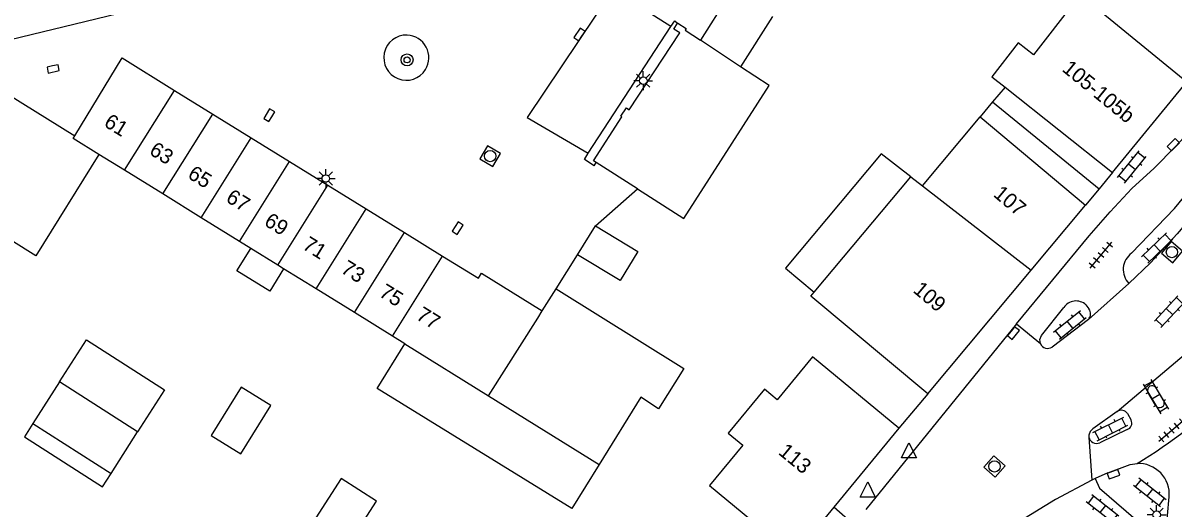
# Model space of a CAD drawing. Extents: x 132998 to 136004, y 396998 to 398512.
# Drawn here: x 133538.3 to 133614.9, y 398001.7 to 398034 of the extents above; entities that cross this region are included whole.
import ezdxf

# ---------------------------------------------------------------- set-up
doc = ezdxf.new("R2010")
doc.units = 0
for name, color, linetype in [('gg-afsc-muur', 7, 'Continuous'), ('gg-anno-huisnummerreeks BGT', 7, 'Continuous'), ('gg-bbg-bijgebouw', 7, 'Continuous'), ('gg-bbg-gedigitaliseerde bebouwing', 7, 'Continuous'), ('gg-bbg-gedigitaliseerde bebouwing onder overbouw', 7, 'Continuous'), ('gg-bbg-gedigitaliseerde bijgebouw', 7, 'Continuous'), ('gg-bbg-gedigitaliseerde overbouw', 7, 'Continuous'), ('gg-bbg-hoofdgebouw', 7, 'Continuous'), ('gg-bbg-luifel en loopbrug', 7, 'Continuous'), ('gg-bbg-pand overbouw', 7, 'Continuous'), ('gg-bbg-tussenscheiding', 7, 'Continuous'), ('gg-bbg-tussenscheiding niveau 01', 7, 'Continuous'), ('gg-knt-verharding', 7, 'Continuous'), ('gg-knt-verharding nz', 7, 'Continuous'), ('gt-symb-boom', 7, 'Continuous'), ('gt-symb-klinker verharding', 7, 'Continuous'), ('gt-symb-kolk', 7, 'Continuous'), ('gt-symb-lichtmast', 7, 'Continuous'), ('gt-symb-rioolschacht', 7, 'Continuous'), ('gt-symb-tegel verharding', 7, 'Continuous'), ('gt-symb-waterafsluiter', 7, 'Continuous')]:
    doc.layers.add(name, color=color, linetype=linetype)

# ---------------------------------------------------------------- blocks, each defined once
blk = doc.blocks.new('gt0-KL1')
at = {"layer": 'gt-symb-klinker verharding'}
for p, q in [((-1.15, 0.3), (1.15, 0.3)), ((-1, -0.3), (-1, 0.3)), ((-0.5, 0.3), (-0.5, 0.45)), ((0, -0.3), (0, 0.3)), ((0.5, 0.3), (0.5, 0.45)), ((1, -0.3), (1, 0.3)), ((-1.15, -0.3), (1.15, -0.3)), ((-0.5, -0.45), (-0.5, -0.3)), ((0.5, -0.45), (0.5, -0.3))]:
    blk.add_line(p, q, dxfattribs=at)
blk = doc.blocks.new('gt0-RS')
at = {"layer": 'gt-symb-rioolschacht'}
blk.add_lwpolyline([(-0.5, -0.5), (0.5, -0.5), (0.5, 0.5), (-0.5, 0.5)], close=True, dxfattribs=at)
blk.add_circle((0, 0), 0.375, dxfattribs=at)
blk = doc.blocks.new('gt0-KOLK')
at = {"layer": 'gt-symb-kolk'}
blk.add_lwpolyline([(0, 0), (0.375, 0), (0.375, 0.4), (-0.375, 0.4), (-0.375, 0), (0, 0)], dxfattribs=at)
blk = doc.blocks.new('gt0-TEG1')
at = {"layer": 'gt-symb-tegel verharding'}
for p, q in [((-1.125, 0), (1.125, 0)), ((-0.9, -0.25), (-0.9, 0.25)), ((-0.45, -0.25), (-0.45, 0.25)), ((0, -0.25), (0, 0.25)), ((0.45, -0.25), (0.45, 0.25)), ((0.9, -0.25), (0.9, 0.25))]:
    blk.add_line(p, q, dxfattribs=at)
blk = doc.blocks.new('gt0-LMAST')
at = {"layer": 'gt-symb-lichtmast'}
for p, q in [((-0.182, 0.173), (-0.447, 0.438)), ((-0.005, 0.246), (-0.005, 0.621)), ((0.172, 0.173), (0.437, 0.438)), ((-0.255, -0.004), (-0.63, -0.004)), ((-0.182, -0.181), (-0.447, -0.446)), ((-0.005, -0.254), (-0.005, -0.629)), ((0.437, -0.446), (0.172, -0.181)), ((0.245, -0.004), (0.62, -0.004))]:
    blk.add_line(p, q, dxfattribs=at)
blk.add_circle((-0.005, -0.004), 0.25, dxfattribs=at)
blk = doc.blocks.new('gt0-WAFSL')
at = {"layer": 'gt-symb-waterafsluiter'}
for p, q in [((-0.5, -0.333), (0, 0.667)), ((0, 0.667), (0.5, -0.333)), ((0.5, -0.333), (-0.5, -0.333))]:
    blk.add_line(p, q, dxfattribs=at)
blk = doc.blocks.new('gt0-BOOM')
at = {"layer": 'gt-symb-boom'}
for radius in [0.4, 0.2]:
    blk.add_circle((0, 0), radius, dxfattribs=at)

msp = doc.modelspace()

# ---------------------------------------------------------------- linework, layer by layer
at = {"layer": 'gg-afsc-muur'}
for p, q in [((133576.43, 398020.5), (133579.224, 398022.969)), ((133573.802, 398016.318), (133575.222, 398018.577))]:
    msp.add_line(p, q, dxfattribs=at)
at = {"layer": 'gg-bbg-bijgebouw'}
for p, q in [((133581.892, 398033.988), (133581.896, 398033.994)), ((133541.77, 398026.49), (133544.92, 398031.68)), ((133544.92, 398031.68), (133548.409, 398029.524)), ((133548.409, 398029.524), (133550.961, 398027.946)), ((133537.314, 398029.271), (133541.77, 398026.49)), ((133550.961, 398027.946), (133553.514, 398026.369)), ((133553.514, 398026.369), (133556.053, 398024.8)), ((133556.053, 398024.8), (133558.605, 398023.223)), ((133579.224, 398022.969), (133576.474, 398024.729)), ((133558.605, 398023.223), (133561.157, 398021.645)), ((133561.157, 398021.645), (133563.704, 398020.071)), ((133563.704, 398020.071), (133566.249, 398018.499)), ((133572.883, 398014.856), (133573.802, 398016.318))]:
    msp.add_line(p, q, dxfattribs=at)
for points in [[(133576.474, 398024.729), (133576.301, 398024.84), (133578.175, 398027.767), (133578.113, 398027.81), (133578.489, 398028.351), (133578.668, 398028.233), (133582.037, 398033.359), (133581.649, 398033.606), (133581.892, 398033.988)], [(133581.896, 398033.994), (133582.455, 398033.638), (133582.386, 398033.533), (133583.413, 398032.856)], [(133566.249, 398018.499), (133568.64, 398017.021), (133568.842, 398017.349), (133572.883, 398014.856)]]:
    msp.add_lwpolyline(points, dxfattribs=at)
at = {"layer": 'gg-bbg-gedigitaliseerde bebouwing'}
for p, q in [((133598.188, 398023.172), (133602.032, 398027.766)), ((133590.981, 398016.094), (133597.409, 398023.776)), ((133597.409, 398023.776), (133598.188, 398023.172))]:
    msp.add_line(p, q, dxfattribs=at)
for points in [[(133608.279, 398035.374), (133605.581, 398031.892), (133604.557, 398032.686), (133602.811, 398030.433), (133603.683, 398029.739)], [(133598.54, 398009.33), (133590.767, 398015.838), (133590.981, 398016.094)], [(133596.62, 398007.05), (133590.864, 398011.792), (133588.515, 398008.937), (133587.667, 398009.635), (133585.257, 398006.708), (133586.225, 398005.911), (133584.013, 398003.224), (133589.65, 397998.58)]]:
    msp.add_lwpolyline(points, dxfattribs=at)
at = {"layer": 'gg-bbg-gedigitaliseerde bebouwing onder overbouw'}
for p, q in [((133603.683, 398029.739), (133610.84, 398024.05)), ((133602.032, 398027.766), (133609.05, 398021.89))]:
    msp.add_line(p, q, dxfattribs=at)
at = {"layer": 'gg-bbg-gedigitaliseerde bijgebouw'}
for p, q in [((133586.085, 398031.094), (133583.413, 398032.856)), ((133587.98, 398029.844), (133586.085, 398031.094)), ((133545.083, 398024.208), (133543.375, 398025.267)), ((133547.625, 398022.633), (133545.083, 398024.208)), ((133550.175, 398021.052), (133547.625, 398022.633)), ((133552.725, 398019.472), (133550.175, 398021.052)), ((133575.222, 398018.577), (133576.43, 398020.5)), ((133553.473, 398019.008), (133552.725, 398019.472)), ((133557.822, 398016.313), (133555.664, 398017.651)), ((133560.372, 398014.733), (133557.822, 398016.313)), ((133562.91, 398013.16), (133560.372, 398014.733)), ((133563.726, 398012.654), (133562.91, 398013.16)), ((133540.752, 398010.118), (133538.981, 398007.353)), ((133545.95, 398006.789), (133540.752, 398010.118)), ((133538.981, 398007.353), (133544.179, 398004.024)), ((133544.179, 398004.024), (133545.95, 398006.789))]:
    msp.add_line(p, q, dxfattribs=at)
for points in [[(133579.224, 398022.969), (133582.313, 398020.992), (133587.98, 398029.844)], [(133543.375, 398025.267), (133539.165, 398018.52), (133533.024, 398022.352)], [(133576.43, 398020.5), (133579.236, 398018.807), (133578.063, 398016.863), (133575.222, 398018.577)], [(133555.664, 398017.651), (133554.741, 398016.161), (133552.55, 398017.518), (133553.473, 398019.008)], [(133573.802, 398016.318), (133582.313, 398011.007), (133580.623, 398008.334), (133579.444, 398009.111), (133576.671, 398004.632)], [(133576.671, 398004.632), (133574.86, 398001.707), (133561.898, 398009.684), (133563.726, 398012.654)], [(133552.816, 398005.327), (133554.821, 398008.547), (133552.842, 398009.779), (133550.838, 398006.559), (133552.816, 398005.327)], [(133557.808, 398001.075), (133560.166, 397999.565), (133561.848, 398002.193), (133559.49, 398003.703), (133557.808, 398001.075)]]:
    msp.add_lwpolyline(points, dxfattribs=at)
at = {"layer": 'gg-bbg-gedigitaliseerde overbouw'}
for p, q in [((133603.683, 398029.739), (133602.858, 398028.753)), ((133602.858, 398028.753), (133602.032, 398027.766))]:
    msp.add_line(p, q, dxfattribs=at)
at = {"layer": 'gg-bbg-hoofdgebouw'}
for p, q in [((133610.84, 398024.05), (133615.781, 398030.1)), ((133605.428, 398017.562), (133609.05, 398021.89)), ((133598.54, 398009.33), (133605.428, 398017.562)), ((133596.62, 398007.05), (133592.287, 398001.783)), ((133592.287, 398001.783), (133589.65, 397998.58))]:
    msp.add_line(p, q, dxfattribs=at)
at = {"layer": 'gg-bbg-luifel en loopbrug'}
for p, q in [((133585.482, 398036.154), (133583.413, 398032.856)), ((133588.197, 398034.442), (133586.085, 398031.094))]:
    msp.add_line(p, q, dxfattribs=at)
for points in [[(133597.409, 398023.776), (133595.442, 398025.3), (133589.074, 398017.69), (133590.981, 398016.094)], [(133540.752, 398010.118), (133542.547, 398012.922), (133547.745, 398009.593), (133545.95, 398006.789)], [(133538.981, 398007.353), (133538.42, 398006.477), (133543.618, 398003.148), (133544.179, 398004.024)]]:
    msp.add_lwpolyline(points, dxfattribs=at)
at = {"layer": 'gg-bbg-pand overbouw'}
for p, q in [((133610.84, 398024.05), (133609.945, 398022.97)), ((133609.945, 398022.97), (133609.05, 398021.89))]:
    msp.add_line(p, q, dxfattribs=at)
at = {"layer": 'gg-bbg-tussenscheiding'}
for p, q in [((133545.083, 398024.208), (133548.409, 398029.524)), ((133547.625, 398022.633), (133550.961, 398027.946)), ((133550.175, 398021.052), (133553.514, 398026.369)), ((133552.725, 398019.472), (133556.053, 398024.8)), ((133555.275, 398017.892), (133558.605, 398023.223)), ((133598.188, 398023.172), (133605.428, 398017.562)), ((133557.822, 398016.313), (133561.157, 398021.645)), ((133560.372, 398014.733), (133563.704, 398020.071)), ((133555.275, 398017.892), (133553.473, 398019.008)), ((133562.91, 398013.16), (133566.249, 398018.499)), ((133555.664, 398017.651), (133555.275, 398017.892)), ((133563.726, 398012.654), (133569.3, 398009.2)), ((133569.3, 398009.2), (133576.671, 398004.632))]:
    msp.add_line(p, q, dxfattribs=at)
for points in [[(133608.279, 398035.374), (133608.997, 398034.906), (133609.357, 398035.347), (133615.781, 398030.1)], [(133543.375, 398025.267), (133541.668, 398026.325), (133541.77, 398026.49)], [(133569.3, 398009.2), (133572.582, 398014.362), (133572.883, 398014.856)]]:
    msp.add_lwpolyline(points, dxfattribs=at)
at = {"layer": 'gg-bbg-tussenscheiding niveau 01'}
msp.add_line((133602.858, 398028.753), (133609.945, 398022.97), dxfattribs=at)
at = {"layer": 'gg-knt-verharding'}
for p, q in [((133575.936, 398025.347), (133581.445, 398033.766)), ((133576.33, 398024.508), (133576.474, 398024.729)), ((133609.229, 398014.278), (133611.924, 398016.662)), ((133609.067, 398015.249), (133609.271, 398014.98)), ((133609.229, 398014.278), (133606.812, 398012.441)), ((133604.447, 398013.988), (133594.428, 398001.634)), ((133604.447, 398013.988), (133606.035, 398012.668)), ((133611.137, 398008.16), (133615.884, 398012.174)), ((133613.713, 398009.743), (133614.189, 398008.94)), ((133598.54, 398009.33), (133596.62, 398007.05)), ((133613.707, 398008.563), (133613.189, 398009.445)), ((133611.841, 398008.01), (133612.07, 398007.568)), ((133611.822, 398006.951), (133609.984, 398006.074)), ((133609.27, 398006.448), (133609.459, 398003.578)), ((133609.685, 398003.688), (133609.459, 398003.578)), ((133610.516, 398004.081), (133609.685, 398003.688)), ((133614.394, 398000), (133614.612, 398002.473)), ((133593.603, 398000.632), (133592.287, 398001.783))]:
    msp.add_line(p, q, dxfattribs=at)
for points in [[(133533.151, 398031.869), (133581.822, 398043.667), (133598.594, 398064.189)], [(133612.108, 398018.686), (133614.967, 398021.655), (133647.115, 398060.666), (133647.97, 398061.874)], [(133604.447, 398013.988), (133609.282, 398019.837), (133610.678, 398021.438), (133612.132, 398022.985), (133613.61, 398024.357), (133615.029, 398025.789), (133617.574, 398028.545), (133620.075, 398031.341), (133625.288, 398037.292), (133625.469, 398037.577), (133630.437, 398043.642)], [(133581.445, 398033.766), (133581.702, 398034.156), (133581.892, 398033.988)], [(133576.33, 398024.508), (133575.686, 398024.93), (133575.936, 398025.347)], [(133616.672, 398021.765), (133615.141, 398019.971), (133613.37, 398018.05), (133611.924, 398016.662)], [(133606.035, 398012.668), (133605.997, 398012.951), (133606.112, 398013.213), (133607.589, 398015.075)], [(133611.137, 398008.16), (133609.525, 398006.993), (133609.339, 398006.815), (133609.262, 398006.569), (133609.27, 398006.448)], [(133610.516, 398004.081), (133612.019, 398004.616), (133612.473, 398004.689)], [(133609.459, 398003.578), (133607.032, 398002.29), (133604.686, 398000.857)]]:
    msp.add_lwpolyline(points, dxfattribs=at)
for centre, radius, start, end in [((133563.835, 398031.699), 1.504, 87.96395, 328.30028), ((133563.828, 398031.695), 1.508, 328.55813, 87.7061), ((133612.902, 398017.593), 1.351, 126.00923, 223.60191), ((133608.403, 398014.529), 0.98, 47.3022, 146.12647), ((133608.82, 398014.655), 0.556, 317.38013, 35.77213), ((133606.518, 398012.877), 0.526, 203.37833, 304.0503), ((133613.466, 398009.568), 0.303, 35.34076, 203.91322), ((133591.226, 398039.183), 40.513, 301.63115, 312.92502), ((133613.973, 398008.72), 0.309, 210.56478, 45.49725), ((133611.405, 398007.69), 0.541, 36.26406, 119.67986), ((133611.685, 398007.365), 0.436, 288.3617, 27.84349), ((133609.772, 398006.537), 0.51, 190.09073, 294.61732), ((133612.569, 398002.641), 2.05, 355.28559, 92.68855)]:
    msp.add_arc(centre, radius, start, end, dxfattribs=at)
at = {"layer": 'gg-knt-verharding nz'}
for points in [[(133581.445, 398033.766), (133577.58, 398036.238), (133571.887, 398027.71), (133575.936, 398025.347)], [(133609.685, 398003.688), (133609.968, 398003.04), (133613.514, 398000)]]:
    msp.add_lwpolyline(points, dxfattribs=at)

# ---------------------------------------------------------------- block references
at = {"layer": 'gt-symb-boom'}
msp.add_blockref('gt0-BOOM', (133563.882, 398031.552), dxfattribs=at)
at = {"layer": 'gt-symb-klinker verharding'}
for p, rotation in [((133612.127, 398024.426), 50.758937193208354), ((133613.809, 398019.038), 43.946589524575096), ((133614.624, 398014.796), 47.06710321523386), ((133608.001, 398013.923), 39.116089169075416), ((133613.718, 398009.145), -59.409564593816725), ((133610.697, 398006.998), 26.821406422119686), ((133613.314, 398002.759), 141.82346239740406), ((133610.178, 398001.661), 141.61754266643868)]:
    msp.add_blockref('gt0-KL1', p, dxfattribs=dict(at, rotation=rotation))
at = {"layer": 'gt-symb-kolk'}
for p, rotation in [((133575.522, 398033.131), 56.50059992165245), ((133540.282, 398031.148), -167.7011448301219), ((133554.882, 398027.771), 58.99693247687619), ((133614.747, 398026.057), -134.6758406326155), ((133567.413, 398020.249), 56.70715142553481), ((133604.089, 398013.493), -128.46294706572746), ((133610.831, 398004.169), -159.3903070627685)]:
    msp.add_blockref('gt0-KOLK', p, dxfattribs=dict(at, rotation=rotation))
at = {"layer": 'gt-symb-lichtmast'}
for p in [(133579.609, 398030.173), (133558.475, 398023.664), (133613.781, 398001.29)]:
    msp.add_blockref('gt0-LMAST', p, dxfattribs=at)
at = {"layer": 'gt-symb-rioolschacht'}
for p, rotation in [((133569.412, 398025.147), 59.252527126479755), ((133614.793, 398018.758), 49.703103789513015), ((133602.981, 398004.498), -131.7572470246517)]:
    msp.add_blockref('gt0-RS', p, dxfattribs=dict(at, rotation=rotation))
at = {"layer": 'gt-symb-tegel verharding'}
for p, rotation in [((133610.063, 398018.552), 49.98904227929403), ((133614.778, 398006.898), 40.0109577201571)]:
    msp.add_blockref('gt0-TEG1', p, dxfattribs=dict(at, rotation=rotation))
at = {"layer": 'gt-symb-waterafsluiter'}
for p in [(133597.286, 398005.395), (133594.548, 398002.794)]:
    msp.add_blockref('gt0-WAFSL', p, dxfattribs=at)

# ---------------------------------------------------------------- texts
at = {"layer": 'gg-anno-huisnummerreeks BGT'}
for s, rotation, p in [('105-105b', 320.8, (133607.419, 398030.852)), ('61', 328.3, (133543.638, 398027.182)), ('63', 328.3, (133546.657, 398025.316)), ('65', 328.3, (133549.211, 398023.737)), ('67', 328.3, (133551.757, 398022.165)), ('107', 320.1, (133602.841, 398022.52)), ('69', 328.3, (133554.302, 398020.592)), ('71', 328.3, (133556.853, 398019.015)), ('73', 328.3, (133559.404, 398017.438)), ('75', 328.3, (133561.95, 398015.865)), ('109', 320.1, (133597.5, 398016.138)), ('77', 328.3, (133564.417, 398014.341)), ('113', 320.6, (133588.536, 398005.356))]:
    msp.add_text(s, height=1, rotation=rotation, dxfattribs=at).set_placement(p)

doc.saveas('drawing.dxf')
